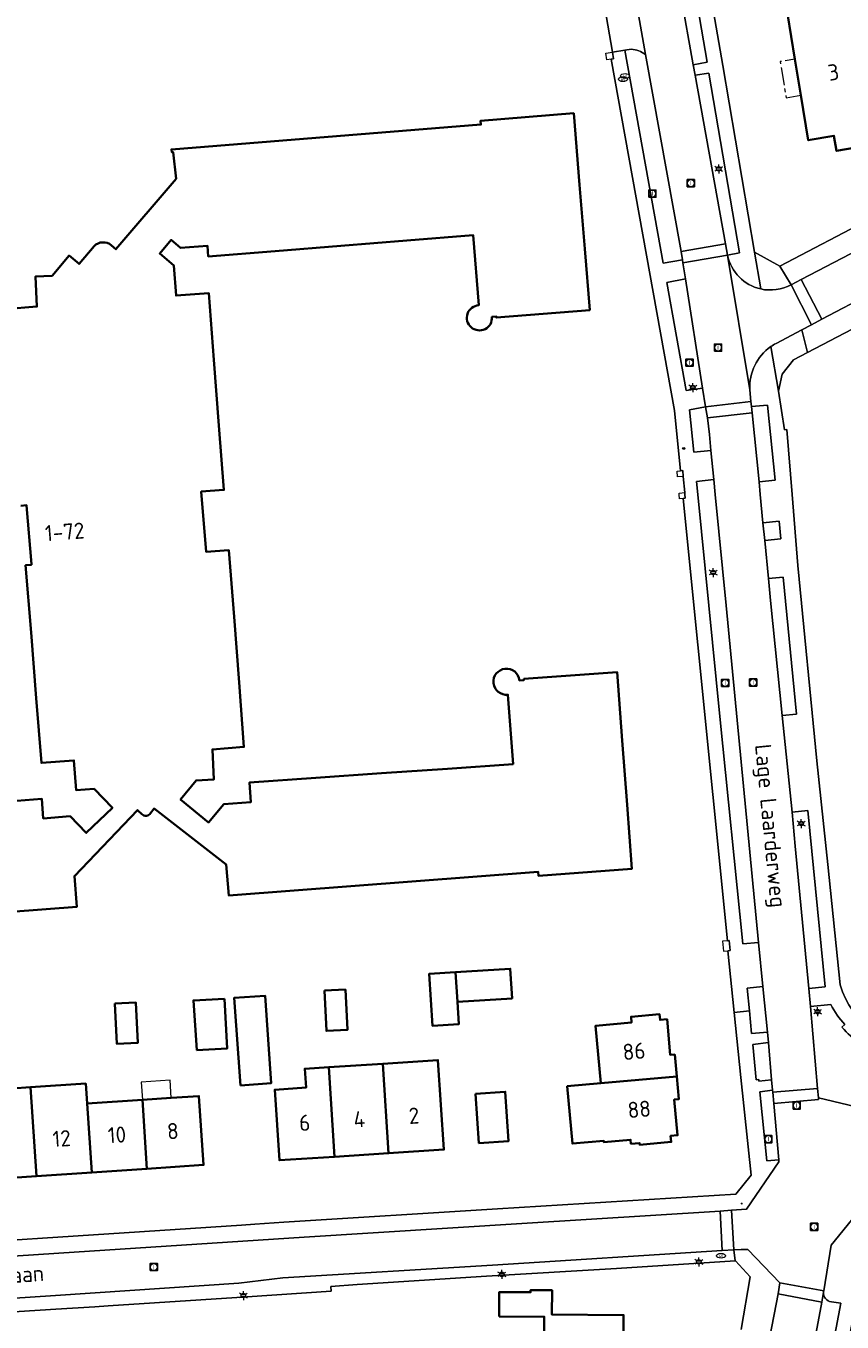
# Model space of a CAD drawing. Header units: metres. Extents: x 140853 to 145288, y 474558 to 480269.
# Tile 327 of 428: x 144609 to 144700, y 478158 to 478302. Entities that reach past the tile are written whole.
import ezdxf
from ezdxf.enums import TextEntityAlignment as Align

# ---------------------------------------------------------------- set-up
doc = ezdxf.new("R2010")
doc.units = ezdxf.units.M
doc.header["$MEASUREMENT"] = 0
doc.linetypes.add('AM-AS', pattern=[16, 10, -2, 2, -2])
for name, color, linetype, lineweight in [('B-WE-AM-AS_SPOOR_RAIL-G', 10, 'AM-AS', 18), ('B-WE-GR-GRAS_KRUIDENRIJK-G', 80, 'Continuous', 18), ('B-WE-IE-TERREINAFSCHEIDING_KUNSTMATIG_MUUR-G', 90, 'IE-TERREINAFSCHEIDING-KUNSTMATIG-DICHT', 18), ('B-WE-KL-ET_LS_OV_LICHTMAST-S', 190, 'Continuous', 18), ('B-WE-KL-WATER_BRANDLEIDING_PUT-S', 150, 'Continuous', 18), ('B-WE-KL-WATER_PUT-S', 170, 'Continuous', 18), ('B-WE-OG-BEBOUWING-G', 7, 'Continuous', 35), ('B-WE-OG-BEBOUWING_BIJGEBOUW-G', 7, 'Continuous', 18), ('B-WE-OG-BEBOUWING_HUISNUMMER-T18', 10, 'Continuous', 18), ('B-WE-OG-BEBOUWING_STRAATNAAM-T18', 10, 'Continuous', 18), ('B-WE-OG-TERREIN_ERF-G', 7, 'Continuous', 18), ('B-WE-RI-GWA_RIOOLPUT-S', 30, 'Continuous', 18), ('B-WE-VH-VERHARDING_ASFALT-G', 252, 'Continuous', 18), ('B-WE-VH-VERHARDING_BETONSTRAATSTEEN-G', 252, 'Continuous', 18), ('X-XX-XX-ALGEMEEN-S', 7, 'Continuous', 18)]:
    doc.layers.add(name, color=color, linetype=linetype, lineweight=lineweight)
doc.styles.add('NLCS-ISO', font='txt')
doc.linetypes.add('IE-TERREINAFSCHEIDING-KUNSTMATIG-DICHT', pattern='A,8,-1,[82,NLCS.shx,S=0.75,R=90,X=0,Y=0],-1', length=10)

# ---------------------------------------------------------------- blocks, each defined once
blk = doc.blocks.new('SIE-WEG_AFVALBAK_TYPE_01')
for radius in [0.25, 0.156]:
    blk.add_circle((0, 0), radius)
blk = doc.blocks.new('B-SIE-WEG_LICHTMAST-SO')
at = {"ltscale": 0.1}
for p, q in [((-1.1, 0.63), (-2.19, 1.27)), ((0, 1.27), (0, 2.53)), ((1.1, 0.63), (2.19, 1.27)), ((-1.1, -0.63), (-2.19, -1.27)), ((0, -1.27), (0, -2.53)), ((1.1, -0.63), (2.19, -1.27))]:
    blk.add_line(p, q, dxfattribs=at)
at = {"flags": 128}
for points in [[(-1.16, 0.5), (1.16, 0.5)], [(-1.16, -0.5), (1.16, -0.5)]]:
    blk.add_lwpolyline(points, dxfattribs=at)
at = {"ltscale": 0.1}
blk.add_circle((0, 0), 1.27, dxfattribs=at)
at = {"style": 'NLCS-ISO'}
blk.add_attdef('TYPE', text='', height=1.8, dxfattribs=at).set_placement((0, 2.53), align=Align.BOTTOM_CENTER)
blk = doc.blocks.new('SRI-PUT_INSPECTIE-SO')
at = {"lineweight": -3, "flags": 128}
blk.add_lwpolyline([(-2, -2), (2, -2), (2, 2), (-2, 2)], close=True, dxfattribs=at)
at = {"lineweight": -3, "ltscale": 1.5}
blk.add_circle((0, 0), 2, dxfattribs=at)
at = {"ltscale": 0.1, "style": 'NLCS-ISO'}
blk.add_text('I', height=2.5, dxfattribs=at).set_placement((0, -0.01), align=Align.MIDDLE_CENTER)
blk = doc.blocks.new('SKL-WATERLEIDINGPUT-SO')
at = {"color": 0, "linetype": 'ByBlock', "lineweight": 18}
blk.add_ellipse((0, 0), major_axis=(2.5, 0), ratio=0.54, dxfattribs=at)
at = {"color": 0, "linetype": 'ByBlock', "lineweight": 18, "style": 'NLCS-ISO'}
blk.add_text('wl', height=1.8, dxfattribs=at).set_placement((0, 0), align=Align.MIDDLE_CENTER)
blk = doc.blocks.new('SIE-WEG_STRAATPOT_BRANDKRAAN-SO')
blk.add_ellipse((0, 0), major_axis=(-0.729, 0), ratio=0.685994)
at = {"style": 'NLCS-ISO'}
blk.add_text('BR', height=0.4, dxfattribs=at).set_placement((-0.3, -0.15))

msp = doc.modelspace()

# ---------------------------------------------------------------- linework, layer by layer
at = {"layer": 'B-WE-AM-AS_SPOOR_RAIL-G', "ltscale": 0.2, "flags": 128}
msp.add_lwpolyline([(144695.859, 478294.578), (144695.199, 478298.605), (144693.554, 478298.319), (144694.213, 478294.292), (144695.859, 478294.578)], close=True, dxfattribs=at)
at = {"layer": 'B-WE-GR-GRAS_KRUIDENRIJK-G', "ltscale": 0.2, "flags": 128}
for points in [[(144683.849, 478297.967), (144685.403, 478298.239), (144683.928, 478306.977), (144682.452, 478305.716), (144683.849, 478297.967)], [(144687.436, 478277.969), (144687.667, 478276.723), (144689.017, 478276.974), (144685.579, 478297.044), (144684.043, 478296.804), (144687.436, 478277.969)], [(144684.875, 478261.862), (144682.964, 478274.057), (144680.886, 478273.665), (144683.038, 478261.598), (144684.875, 478261.862)], [(144685.423, 478258.542), (144685.22, 478259.792), (144683.426, 478259.454), (144683.899, 478254.738), (144685.805, 478254.91), (144685.667, 478256.695), (144685.423, 478258.542)], [(144691.189, 478251.425), (144692.971, 478251.595), (144692.145, 478259.955), (144690.341, 478259.825), (144690.415, 478259.11), (144691.189, 478251.425)], [(144686.127, 478251.667), (144684.216, 478251.451), (144684.36, 478250), (144686.816, 478225.236), (144689.376, 478199.84), (144691.137, 478200.009), (144687.522, 478237.591), (144686.292, 478250), (144686.127, 478251.667)], [(144691.624, 478246.853), (144691.833, 478244.847), (144693.631, 478245.038), (144693.438, 478247.006), (144691.624, 478246.853)], [(144693.751, 478225.33), (144695.38, 478225.461), (144693.889, 478240.764), (144692.258, 478240.608), (144692.475, 478238.164), (144693.751, 478225.33)], [(144694.892, 478214.549), (144695.203, 478210.749), (144696.739, 478194.843), (144698.573, 478195.06), (144696.646, 478214.73), (144694.892, 478214.549)], [(144690.118, 478192.368), (144690.359, 478189.834), (144692.12, 478189.988), (144691.623, 478195.084), (144689.876, 478194.902), (144690.118, 478192.368)], [(144692.594, 478184.659), (144692.229, 478188.816), (144690.486, 478188.621), (144690.861, 478184.669), (144691.158, 478184.688), (144691.172, 478184.526), (144692.594, 478184.659)], [(144692.696, 478183.495), (144691.288, 478183.334), (144692.055, 478175.604), (144693.389, 478175.742), (144692.822, 478182.012), (144692.711, 478183.272), (144692.696, 478183.495)]]:
    msp.add_lwpolyline(points, close=True, dxfattribs=at)
msp.add_lwpolyline([(144676.216, 478299.602), (144680.493, 478275.828), (144682.629, 478276.203), (144682.482, 478277.12), (144678.509, 478299.114), (144678.509, 478299.114, 0.1513301), (144676.93, 478299.703), (144676.93, 478299.703), (144676.216, 478299.602)], format="xyb", close=True, dxfattribs=at)
for points in [[(144700.757, 478190.828, -0.0750854), (144699.201, 478193.067), (144699.201, 478193.067), (144696.915, 478192.856), (144697.717, 478183.706), (144697.809, 478182.66), (144705.134, 478180.907)], [(144702.453, 478188.745, -0.0564805), (144700.443, 478190.525), (144700.443, 478190.525), (144700.757, 478190.828)]]:
    msp.add_lwpolyline(points, format="xyb", dxfattribs=at)
at = {"layer": 'B-WE-IE-TERREINAFSCHEIDING_KUNSTMATIG_MUUR-G', "ltscale": 0.2, "flags": 128}
for points in [[(144674.089, 478299.242), (144674.83, 478299.356)], [(144674.698, 478298.577), (144674.203, 478298.501), (144674.089, 478299.242)], [(144674.83, 478299.356), (144674.944, 478298.615), (144674.698, 478298.577)], [(144682.436, 478252.646), (144681.758, 478259.376), (144674.698, 478298.577)], [(144682.091, 478251.963), (144682.033, 478252.61), (144682.436, 478252.646)], [(144682.738, 478252.021), (144682.091, 478251.963)], [(144682.436, 478252.646), (144682.68, 478252.668), (144682.738, 478252.021)], [(144682.264, 478250.165), (144682.903, 478250.212)], [(144682.276, 478250), (144682.264, 478250.165)], [(144682.733, 478249.557), (144682.311, 478249.526), (144682.276, 478250)], [(144682.919, 478250), (144682.95, 478249.573), (144682.733, 478249.557)], [(144682.733, 478249.557), (144687.661, 478200.186)], [(144682.903, 478250.212), (144682.919, 478250)], [(144687.661, 478200.186), (144687.125, 478200.133), (144687.236, 478199.015), (144687.709, 478199.062)], [(144687.709, 478199.062), (144687.983, 478199.089), (144687.871, 478200.207), (144687.661, 478200.186)]]:
    msp.add_lwpolyline(points, dxfattribs=at)
at = {"layer": 'B-WE-OG-BEBOUWING-G', "ltscale": 0.2, "flags": 128}
for points in [[(144695.199, 478298.605), (144695.859, 478294.578), (144696.683, 478289.545), (144699.54, 478290.042), (144699.833, 478288.357), (144703.912, 478289.067), (144703.619, 478290.751), (144706.496, 478291.252), (144705.803, 478295.446), (144708.168, 478295.858), (144707.363, 478300.732), (144704.999, 478300.32), (144704.176, 478305.303), (144702.57, 478305.024), (144702.313, 478306.502), (144706.41, 478307.224), (144705.817, 478310.633), (144696.635, 478309.036), (144697.228, 478305.627), (144697.857, 478305.736), (144698.105, 478304.311), (144694.371, 478303.661), (144695.199, 478298.605)], [(144657.321, 478196.688), (144657.528, 478193.371), (144663.633, 478193.751), (144663.426, 478197.068), (144657.321, 478196.688)], [(144657.528, 478193.371), (144657.321, 478196.688), (144654.389, 478196.505), (144654.751, 478190.685), (144657.684, 478190.868), (144657.528, 478193.371)], [(144642.68, 478194.621), (144642.915, 478190.127), (144645.262, 478190.25), (144645.028, 478194.744), (144642.68, 478194.621)], [(144619.292, 478193.165), (144619.527, 478188.671), (144621.874, 478188.794), (144621.64, 478193.288), (144619.292, 478193.165)], [(144631.542, 478193.702), (144628.067, 478193.521), (144628.45, 478187.985), (144631.831, 478188.161), (144631.542, 478193.702)], [(144633.324, 478184.048), (144636.75, 478184.293), (144636.054, 478194.045), (144632.627, 478193.821), (144633.324, 478184.048)], [(144673.527, 478184.278), (144682.003, 478185.034), (144681.783, 478187.484), (144681.285, 478187.439), (144680.928, 478191.423), (144680.151, 478191.353), (144680.094, 478191.991), (144676.907, 478191.705), (144676.964, 478191.067), (144672.95, 478190.707), (144673.527, 478184.278)], [(144649.203, 478186.466), (144649.853, 478176.47), (144656.023, 478176.871), (144655.343, 478186.868), (144649.203, 478186.466)], [(144643.176, 478186.072), (144640.497, 478185.897), (144640.635, 478183.791), (144637.143, 478183.561), (144637.656, 478175.677), (144643.826, 478176.078), (144643.176, 478186.072)], [(144643.826, 478176.078), (144649.853, 478176.47), (144649.203, 478186.466), (144643.176, 478186.072), (144643.826, 478176.078)], [(144616.714, 478174.326), (144616.199, 478182.009), (144616.049, 478184.245), (144609.883, 478183.831), (144610.548, 478173.913), (144616.714, 478174.326)], [(144682.003, 478185.034), (144673.527, 478184.278), (144669.792, 478183.943), (144670.365, 478177.549), (144673.861, 478177.863), (144673.876, 478177.703), (144676.844, 478177.969), (144676.884, 478177.521), (144677.86, 478177.609), (144677.877, 478177.42), (144681.383, 478177.734), (144681.323, 478178.401), (144682.09, 478178.47), (144681.733, 478182.454), (144682.231, 478182.499), (144682.003, 478185.034)], [(144610.548, 478173.913), (144609.883, 478183.831), (144603.693, 478183.416), (144603.843, 478181.181), (144603.723, 478181.173), (144604.238, 478173.49), (144604.967, 478173.539), (144605.033, 478172.541), (144607.877, 478172.732), (144607.81, 478173.729), (144610.548, 478173.913)], [(144622.88, 478174.74), (144629.19, 478175.163), (144628.675, 478182.846), (144625.59, 478182.639), (144622.365, 478182.423), (144622.88, 478174.74)], [(144659.558, 478183.105), (144659.932, 478177.608), (144663.244, 478177.833), (144662.871, 478183.33), (144659.558, 478183.105)], [(144616.199, 478182.009), (144616.714, 478174.326), (144622.88, 478174.74), (144622.365, 478182.423), (144616.199, 478182.009)], [(144662.178, 478158.247), (144667.208, 478158.226), (144667.176, 478150.676), (144675.939, 478150.639), (144675.946, 478152.319), (144676.738, 478152.745), (144676.744, 478154.295), (144675.956, 478154.738), (144675.963, 478156.368), (144676.073, 478156.368), (144676.075, 478158.399), (144668.079, 478158.452), (144668.09, 478161.182), (144665.69, 478161.192), (144665.689, 478160.952), (144662.189, 478160.967), (144662.178, 478158.247)]]:
    msp.add_lwpolyline(points, close=True, dxfattribs=at)
msp.add_lwpolyline([(144581.294, 478201.408), (144615.047, 478203.968), (144614.786, 478207.408), (144621.837, 478214.778), (144622.307, 478214.329), (144622.307, 478214.329, 0.5005068), (144623.282, 478214.435), (144623.282, 478214.435), (144623.68, 478214.948), (144631.737, 478208.694), (144631.998, 478205.253), (144666.549, 478207.874), (144666.583, 478207.425), (144677.003, 478208.215), (144676.461, 478215.356), (144675.917, 478222.535), (144675.337, 478230.184), (144664.941, 478229.418), (144664.951, 478229.288), (144664.452, 478229.251), (144664.452, 478229.251, 2.4084099), (144663.154, 478227.645), (144663.154, 478227.645), (144663.746, 478219.908), (144656.412, 478219.395), (144649.07, 478218.88), (144641.728, 478218.366), (144634.31, 478217.847), (144634.464, 478215.652), (144631.471, 478215.443), (144629.764, 478213.394), (144626.623, 478215.964), (144628.365, 478218.092), (144630.36, 478218.198), (144630.183, 478221.543), (144633.699, 478221.814), (144633.152, 478229.021), (144632.597, 478236.34), (144632.032, 478243.783), (144629.489, 478243.59), (144628.945, 478250.327), (144631.471, 478250.518), (144630.916, 478257.718), (144630.352, 478265.036), (144629.777, 478272.488), (144626.137, 478272.207), (144625.88, 478275.547), (144624.298, 478276.899), (144625.586, 478278.406), (144626.62, 478277.522), (144629.63, 478277.764), (144629.726, 478276.568), (144637.172, 478277.168), (144644.518, 478277.759), (144651.864, 478278.35), (144659.281, 478278.947), (144659.911, 478271.114), (144659.911, 478271.114, 2.4665702), (144661.377, 478269.828), (144661.377, 478269.828), (144661.875, 478269.868), (144661.885, 478269.749), (144672.286, 478270.586), (144671.736, 478277.423), (144671.162, 478284.55), (144671.162, 478284.55), (144670.518, 478292.554), (144660.117, 478291.717), (144660.152, 478291.29), (144625.612, 478288.508), (144625.662, 478288.191), (144625.79, 478288.211), (144626.135, 478285.251), (144619.407, 478277.382), (144618.911, 478277.804), (144618.911, 478277.804, 0.3978176), (144616.978, 478277.715), (144616.978, 478277.715), (144615.3, 478275.728), (144614.192, 478276.663), (144612.289, 478274.409), (144610.428, 478274.32), (144610.59, 478270.973), (144607.073, 478270.687)], format="xyb", dxfattribs=at)
msp.add_lwpolyline([(144608.81, 478248.741), (144609.448, 478248.792), (144609.485, 478248.33), (144609.941, 478242.684), (144609.981, 478242.185), (144609.983, 478242.157), (144609.341, 478242.105), (144609.943, 478234.596), (144610.528, 478227.279), (144611.109, 478220.029), (144614.718, 478220.318), (144614.985, 478216.978), (144616.978, 478217.138), (144619.016, 478215.033), (144616.108, 478212.219), (144614.305, 478214.082), (144611.314, 478213.845), (144611.14, 478216.038), (144603.677, 478215.446)], dxfattribs=at)
at = {"layer": 'B-WE-OG-BEBOUWING_BIJGEBOUW-G', "ltscale": 0.2, "flags": 128}
msp.add_lwpolyline([(144625.59, 478182.639), (144625.456, 478184.635), (144622.231, 478184.419), (144622.365, 478182.423), (144625.59, 478182.639)], close=True, dxfattribs=at)
at = {"layer": 'B-WE-OG-TERREIN_ERF-G', "ltscale": 0.2, "flags": 128}
for points in [[(144685.077, 478309.903), (144687.139, 478297.885), (144690.671, 478277.042), (144693.525, 478275.483), (144713.963, 478286.2), (144720.089, 478289.386), (144720.133, 478289.305), (144734.695, 478296.964), (144751.37, 478305.643)], [(144597.563, 478166.099), (144611.207, 478166.983), (144633.417, 478168.454), (144634.912, 478168.553), (144638.141, 478168.767), (144661.991, 478170.276), (144688.61, 478171.916), (144690.323, 478174.022), (144689.164, 478184.918), (144688.416, 478192.193), (144687.709, 478199.062), (144687.983, 478199.089), (144687.871, 478200.207), (144687.661, 478200.186), (144682.733, 478249.557), (144682.95, 478249.573), (144682.919, 478250), (144682.903, 478250.212), (144682.738, 478252.021), (144682.68, 478252.668), (144682.436, 478252.646), (144681.758, 478259.376), (144674.698, 478298.577), (144674.944, 478298.615), (144674.83, 478299.356), (144673.965, 478304.305)], [(144660.152, 478291.29), (144660.117, 478291.717), (144670.518, 478292.554), (144671.162, 478284.55), (144671.736, 478277.423), (144672.286, 478270.586), (144661.885, 478269.749), (144661.875, 478269.868), (144661.377, 478269.828)], [(144618.911, 478277.804), (144619.407, 478277.382), (144626.135, 478285.251), (144625.79, 478288.211), (144625.662, 478288.191), (144625.612, 478288.508), (144660.152, 478291.29)], [(144659.911, 478271.114), (144659.281, 478278.947), (144651.864, 478278.35), (144644.518, 478277.759), (144637.172, 478277.168), (144629.726, 478276.568), (144629.63, 478277.764), (144626.62, 478277.522), (144625.586, 478278.406), (144624.298, 478276.899), (144625.88, 478275.547), (144626.137, 478272.207), (144629.777, 478272.488), (144630.352, 478265.036), (144630.916, 478257.718), (144631.471, 478250.518), (144628.945, 478250.327), (144629.489, 478243.59), (144632.032, 478243.783), (144632.597, 478236.34), (144633.152, 478229.021), (144633.699, 478221.814), (144630.183, 478221.543), (144630.36, 478218.198), (144628.365, 478218.092), (144626.623, 478215.964), (144629.764, 478213.394), (144631.471, 478215.443), (144634.464, 478215.652), (144634.31, 478217.847), (144641.728, 478218.366), (144649.07, 478218.88), (144656.412, 478219.395), (144663.746, 478219.908), (144663.154, 478227.645)], [(144607.073, 478270.687), (144610.59, 478270.973), (144610.428, 478274.32), (144612.289, 478274.409), (144614.192, 478276.663), (144615.3, 478275.728), (144616.978, 478277.715)], [(144603.677, 478215.446), (144611.14, 478216.038), (144611.314, 478213.845), (144614.305, 478214.082), (144616.108, 478212.219), (144619.016, 478215.033), (144616.978, 478217.138), (144614.985, 478216.978), (144614.718, 478220.318), (144611.109, 478220.029), (144610.528, 478227.279), (144609.943, 478234.596), (144609.341, 478242.105), (144609.983, 478242.157), (144609.981, 478242.185), (144609.941, 478242.684), (144609.485, 478248.33), (144609.448, 478248.792), (144608.81, 478248.741)], [(144664.452, 478229.251), (144664.951, 478229.288), (144664.941, 478229.418), (144675.337, 478230.184), (144675.917, 478222.535), (144676.461, 478215.356), (144677.003, 478208.215), (144666.583, 478207.425), (144666.549, 478207.874), (144631.998, 478205.253), (144631.737, 478208.694), (144623.68, 478214.948), (144623.282, 478214.435)], [(144622.307, 478214.329), (144621.837, 478214.778), (144614.786, 478207.408), (144615.047, 478203.968), (144581.294, 478201.408)], [(144689.2, 478156.798), (144690.193, 478162.672), (144688.575, 478164.475), (144688.506, 478164.471), (144675.266, 478163.612), (144660.783, 478162.744), (144646.336, 478161.799), (144643.387, 478161.59), (144643.42, 478161.06), (144634.063, 478160.433), (144618.552, 478159.431), (144617.056, 478159.334), (144612.711, 478159.053), (144595.713, 478157.985)]]:
    msp.add_lwpolyline(points, dxfattribs=at)
for points in [[(144695.859, 478294.578), (144695.199, 478298.605), (144694.371, 478303.661), (144698.105, 478304.311), (144697.857, 478305.736), (144697.228, 478305.627), (144696.635, 478309.036), (144705.817, 478310.633), (144706.41, 478307.224), (144702.313, 478306.502), (144702.57, 478305.024), (144704.176, 478305.303), (144704.999, 478300.32), (144707.363, 478300.732), (144708.168, 478295.858), (144705.803, 478295.446), (144706.496, 478291.252), (144703.619, 478290.751), (144703.912, 478289.067), (144699.833, 478288.357), (144699.54, 478290.042), (144696.683, 478289.545), (144695.859, 478294.578)], [(144657.528, 478193.371), (144657.684, 478190.868), (144654.751, 478190.685), (144654.389, 478196.505), (144657.321, 478196.688), (144663.426, 478197.068), (144663.633, 478193.751), (144657.528, 478193.371)], [(144642.915, 478190.127), (144642.68, 478194.621), (144645.028, 478194.744), (144645.262, 478190.25), (144642.915, 478190.127)], [(144619.527, 478188.671), (144619.292, 478193.165), (144621.64, 478193.288), (144621.874, 478188.794), (144619.527, 478188.671)], [(144631.542, 478193.702), (144631.831, 478188.161), (144628.45, 478187.985), (144628.067, 478193.521), (144631.542, 478193.702)], [(144633.324, 478184.048), (144632.627, 478193.821), (144636.054, 478194.045), (144636.75, 478184.293), (144633.324, 478184.048)], [(144673.527, 478184.278), (144672.95, 478190.707), (144676.964, 478191.067), (144676.907, 478191.705), (144680.094, 478191.991), (144680.151, 478191.353), (144680.928, 478191.423), (144681.285, 478187.439), (144681.783, 478187.484), (144682.003, 478185.034), (144682.231, 478182.499), (144681.733, 478182.454), (144682.09, 478178.47), (144681.323, 478178.401), (144681.383, 478177.734), (144677.877, 478177.42), (144677.86, 478177.609), (144676.884, 478177.521), (144676.844, 478177.969), (144673.876, 478177.703), (144673.861, 478177.863), (144670.365, 478177.549), (144669.792, 478183.943), (144673.527, 478184.278)], [(144649.853, 478176.47), (144643.826, 478176.078), (144637.656, 478175.677), (144637.143, 478183.561), (144640.635, 478183.791), (144640.497, 478185.897), (144643.176, 478186.072), (144649.203, 478186.466), (144655.343, 478186.868), (144656.023, 478176.871), (144649.853, 478176.47)], [(144616.199, 478182.009), (144622.365, 478182.423), (144625.59, 478182.639), (144628.675, 478182.846), (144629.19, 478175.163), (144622.88, 478174.74), (144616.714, 478174.326), (144610.548, 478173.913), (144607.81, 478173.729), (144607.877, 478172.732), (144605.033, 478172.541), (144604.967, 478173.539), (144604.238, 478173.49), (144603.723, 478181.173), (144603.843, 478181.181), (144603.693, 478183.416), (144609.883, 478183.831), (144616.049, 478184.245), (144616.199, 478182.009)], [(144659.558, 478183.105), (144662.871, 478183.33), (144663.244, 478177.833), (144659.932, 478177.608), (144659.558, 478183.105)], [(144662.178, 478158.247), (144662.189, 478160.967), (144665.689, 478160.952), (144665.69, 478161.192), (144668.09, 478161.182), (144668.079, 478158.452), (144676.075, 478158.399), (144676.073, 478156.368), (144675.963, 478156.368), (144675.956, 478154.738), (144676.744, 478154.295), (144676.738, 478152.745), (144675.946, 478152.319), (144675.939, 478150.639), (144667.176, 478150.676), (144667.208, 478158.226), (144662.178, 478158.247)]]:
    msp.add_lwpolyline(points, close=True, dxfattribs=at)
for points in [[(144616.978, 478277.715, -0.3978176), (144618.911, 478277.804)], [(144709.071, 478272.364), (144696.603, 478265.851), (144695.019, 478265.024), (144693.773, 478263.421), (144693.362, 478261.514), (144694.041, 478257.221), (144694.298, 478257.262), (144694.873, 478250), (144695.501, 478242.081), (144697.654, 478220.267), (144698.874, 478208.703), (144700.239, 478195.258), (144700.239, 478195.258, 0.3751718), (144710.019, 478188.851)], [(144661.377, 478269.828, -2.4665702), (144659.911, 478271.114)], [(144663.154, 478227.645, -2.4084099), (144664.452, 478229.251)], [(144623.282, 478214.435, -0.5005068), (144622.307, 478214.329)]]:
    msp.add_lwpolyline(points, format="xyb", dxfattribs=at)
at = {"layer": 'B-WE-VH-VERHARDING_ASFALT-G', "ltscale": 0.2, "flags": 128}
msp.add_lwpolyline([(144592.233, 478159.262), (144612.658, 478160.602), (144633.124, 478161.954), (144638.029, 478162.548), (144661.443, 478163.988), (144687.083, 478165.608), (144686.84, 478170.007), (144664.723, 478168.624), (144640.424, 478167.101), (144613.053, 478165.327), (144592.055, 478163.949)], dxfattribs=at)
at = {"layer": 'B-WE-VH-VERHARDING_BETONSTRAATSTEEN-G', "ltscale": 0.2, "flags": 128}
for points in [[(144683.849, 478297.967), (144684.043, 478296.804), (144685.579, 478297.044), (144689.017, 478276.974), (144687.667, 478276.723), (144687.667, 478276.723, 0.2960938), (144691.382, 478272.937), (144691.382, 478272.937), (144690.671, 478277.042), (144687.139, 478297.885), (144685.077, 478309.903), (144681.64, 478329.656), (144680.222, 478328.364), (144683.18, 478311.245), (144681.522, 478310.922), (144682.452, 478305.716), (144683.928, 478306.977), (144685.403, 478298.239), (144683.849, 478297.967)], [(144673.848, 478304.911), (144673.965, 478304.305), (144674.83, 478299.356), (144676.216, 478299.602), (144676.93, 478299.703), (144676.93, 478299.703, -0.1513301), (144678.509, 478299.114), (144678.509, 478299.114), (144677.179, 478306.738), (144675.203, 478305.387), (144675.244, 478305.161), (144673.848, 478304.911)], [(144692.497, 478266.507, -0.0307575), (144693.082, 478266.865), (144693.082, 478266.865), (144695.952, 478268.371), (144697.058, 478268.952), (144694.767, 478273.415), (144694.767, 478273.415, -0.1814006), (144691.382, 478272.937), (144691.382, 478272.937, -0.2960938), (144687.667, 478276.723), (144687.667, 478276.723), (144690.162, 478261.689), (144690.162, 478261.689, -0.259628), (144692.497, 478266.507)], [(144690.671, 478277.042), (144691.382, 478272.937), (144691.382, 478272.937, 0.1814006), (144694.767, 478273.415), (144694.767, 478273.415), (144693.525, 478275.483), (144690.671, 478277.042)], [(144696.603, 478265.851), (144695.952, 478268.371), (144693.082, 478266.865), (144693.082, 478266.865, 0.0307575), (144692.497, 478266.507), (144692.497, 478266.507), (144693.362, 478261.514), (144693.773, 478263.421), (144695.019, 478265.024), (144696.603, 478265.851)], [(144698.209, 478159.853), (144696.121, 478148.731), (144696.121, 478148.731, -0.4090302), (144697.29, 478149.525), (144697.29, 478149.525), (144698.341, 478149.31), (144700.302, 478159.727), (144699.262, 478159.892), (144699.262, 478159.892, -0.4078263), (144698.394, 478160.966), (144698.394, 478160.966), (144698.209, 478159.853)]]:
    msp.add_lwpolyline(points, format="xyb", close=True, dxfattribs=at)
for points in [[(144751.37, 478305.643), (144734.695, 478296.964), (144720.133, 478289.305), (144720.089, 478289.386), (144713.963, 478286.2), (144693.525, 478275.483), (144694.767, 478273.415), (144694.767, 478273.415), (144695.891, 478273.996), (144733.485, 478293.57), (144732.974, 478294.544), (144733.158, 478295.16), (144736.129, 478296.664), (144736.804, 478295.336), (144748.685, 478301.525), (144749.796, 478302.112), (144792.055, 478324.057)], [(144677.179, 478306.738), (144678.509, 478299.114), (144682.482, 478277.12), (144687.436, 478277.969), (144684.043, 478296.804), (144684.043, 478296.804), (144683.849, 478297.967), (144682.452, 478305.716)], [(144592.055, 478163.949), (144613.053, 478165.327), (144640.424, 478167.101), (144664.723, 478168.624), (144686.84, 478170.007), (144688.097, 478170.103), (144689.805, 478170.221), (144693.41, 478175.506), (144693.389, 478175.742), (144692.055, 478175.604), (144691.288, 478183.334), (144692.696, 478183.495), (144692.594, 478184.659), (144691.172, 478184.526), (144691.158, 478184.688), (144690.861, 478184.669), (144690.486, 478188.621), (144692.229, 478188.816), (144692.12, 478189.988), (144690.359, 478189.834), (144690.118, 478192.368), (144688.416, 478192.193), (144689.164, 478184.918), (144690.323, 478174.022), (144688.61, 478171.916), (144661.991, 478170.276), (144638.141, 478168.767), (144634.912, 478168.553), (144633.417, 478168.454), (144611.207, 478166.983), (144597.563, 478166.099)], [(144595.713, 478157.985), (144612.711, 478159.053), (144617.056, 478159.334), (144618.552, 478159.431), (144634.063, 478160.433), (144643.42, 478161.06), (144643.387, 478161.59), (144646.336, 478161.799), (144660.783, 478162.744), (144675.266, 478163.612), (144688.506, 478164.471), (144688.372, 478165.68), (144688.372, 478165.68), (144687.083, 478165.608), (144661.443, 478163.988), (144638.029, 478162.548), (144633.124, 478161.954), (144612.658, 478160.602), (144592.233, 478159.262)], [(144692.4, 478155.969), (144693.311, 478160.763), (144693.523, 478161.994), (144689.932, 478165.721), (144689.182, 478165.719), (144688.372, 478165.68), (144688.506, 478164.471), (144688.575, 478164.475), (144690.193, 478162.672), (144689.2, 478156.798)]]:
    msp.add_lwpolyline(points, dxfattribs=at)
for points in [[(144682.964, 478274.057), (144682.683, 478275.867), (144682.629, 478276.203), (144680.493, 478275.828), (144676.216, 478299.602), (144674.83, 478299.356), (144674.944, 478298.615), (144674.698, 478298.577), (144681.758, 478259.376), (144682.436, 478252.646), (144682.68, 478252.668), (144682.738, 478252.021), (144682.903, 478250.212), (144682.919, 478250), (144682.95, 478249.573), (144682.733, 478249.557), (144687.661, 478200.186), (144687.871, 478200.207), (144687.983, 478199.089), (144687.709, 478199.062), (144688.416, 478192.193), (144690.118, 478192.368), (144689.876, 478194.902), (144691.623, 478195.084), (144691.137, 478200.009), (144689.376, 478199.84), (144686.816, 478225.236), (144684.36, 478250), (144684.216, 478251.451), (144686.127, 478251.667), (144685.805, 478254.91), (144683.899, 478254.738), (144683.426, 478259.454), (144685.22, 478259.792), (144684.875, 478261.862), (144683.038, 478261.598), (144680.886, 478273.665), (144682.964, 478274.057)], [(144736.497, 478289.533), (144734.186, 478293.927), (144733.485, 478293.57), (144695.891, 478273.996), (144698.2, 478269.569), (144709.275, 478275.355), (144736.497, 478289.533)], [(144745.624, 478290.891), (144745.606, 478290.953), (144740.148, 478291.437), (144737.627, 478290.11), (144736.497, 478289.533), (144709.275, 478275.355), (144698.2, 478269.569), (144697.058, 478268.952), (144695.952, 478268.371), (144696.603, 478265.851), (144709.071, 478272.364), (144732.663, 478284.638), (144742.282, 478289.62), (144742.908, 478289.703), (144745.624, 478290.891)], [(144687.667, 478276.723), (144687.436, 478277.969), (144682.482, 478277.12), (144682.629, 478276.203), (144682.683, 478275.867), (144687.667, 478276.723)], [(144682.683, 478275.867), (144682.964, 478274.057), (144684.875, 478261.862), (144685.22, 478259.792), (144690.284, 478260.372), (144690.162, 478261.689), (144687.667, 478276.723), (144682.683, 478275.867)], [(144695.891, 478273.996), (144694.767, 478273.415), (144697.058, 478268.952), (144698.2, 478269.569), (144695.891, 478273.996)], [(144690.284, 478260.372), (144685.22, 478259.792), (144685.423, 478258.542), (144690.415, 478259.11), (144690.341, 478259.825), (144690.284, 478260.372)], [(144692.711, 478183.272), (144697.717, 478183.706), (144696.915, 478192.856), (144696.739, 478194.843), (144695.203, 478210.749), (144694.892, 478214.549), (144693.751, 478225.33), (144692.475, 478238.164), (144692.258, 478240.608), (144691.833, 478244.847), (144691.624, 478246.853), (144691.325, 478250), (144691.189, 478251.425), (144690.415, 478259.11), (144685.423, 478258.542), (144685.667, 478256.695), (144685.805, 478254.91), (144686.127, 478251.667), (144686.292, 478250), (144687.522, 478237.591), (144691.137, 478200.009), (144691.623, 478195.084), (144692.12, 478189.988), (144692.229, 478188.816), (144692.594, 478184.659), (144692.696, 478183.495), (144692.711, 478183.272)], [(144689.932, 478165.721), (144693.523, 478161.994), (144698.416, 478161.101), (144699.253, 478166.221), (144701.986, 478169.605), (144707.973, 478176.923), (144705.134, 478180.907), (144697.809, 478182.66), (144697.826, 478182.461), (144692.822, 478182.012), (144693.389, 478175.742), (144693.41, 478175.506), (144689.805, 478170.221), (144688.097, 478170.103), (144688.372, 478165.68), (144689.182, 478165.719), (144689.932, 478165.721)], [(144697.717, 478183.706), (144692.711, 478183.272), (144692.822, 478182.012), (144697.826, 478182.461), (144697.809, 478182.66), (144697.717, 478183.706)], [(144687.083, 478165.608), (144688.372, 478165.68), (144688.097, 478170.103), (144686.84, 478170.007), (144687.083, 478165.608)], [(144698.416, 478161.101), (144693.523, 478161.994), (144693.311, 478160.763), (144698.209, 478159.853), (144698.394, 478160.966), (144698.396, 478160.987), (144698.416, 478161.101)], [(144696.121, 478148.731), (144698.209, 478159.853), (144693.311, 478160.763), (144692.4, 478155.969), (144691.751, 478152.643), (144690.915, 478148.208), (144695.851, 478147.277), (144696.121, 478148.731)]]:
    msp.add_lwpolyline(points, close=True, dxfattribs=at)
for points in [[(144710.019, 478188.851, -0.3751718), (144700.239, 478195.258), (144700.239, 478195.258), (144698.874, 478208.703), (144697.654, 478220.267), (144695.501, 478242.081), (144694.873, 478250), (144694.298, 478257.262), (144694.041, 478257.221), (144693.362, 478261.514), (144692.497, 478266.507), (144692.497, 478266.507, 0.259628), (144690.162, 478261.689), (144690.162, 478261.689), (144690.284, 478260.372), (144690.341, 478259.825), (144692.145, 478259.955), (144692.971, 478251.595), (144691.189, 478251.425), (144691.325, 478250), (144691.624, 478246.853), (144693.438, 478247.006), (144693.631, 478245.038), (144691.833, 478244.847), (144692.258, 478240.608), (144693.889, 478240.764), (144695.38, 478225.461), (144693.751, 478225.33), (144694.892, 478214.549), (144696.646, 478214.73), (144698.573, 478195.06), (144696.739, 478194.843), (144696.915, 478192.856), (144699.201, 478193.067), (144699.201, 478193.067, 0.0750854), (144700.757, 478190.828)], [(144700.757, 478190.828), (144700.443, 478190.525), (144700.443, 478190.525, 0.0564805), (144702.453, 478188.745)], [(144699.93, 478148.96), (144701.759, 478158.56), (144702.582, 478162.191), (144702.582, 478162.191, -0.0870868), (144706.497, 478170.08), (144706.497, 478170.08), (144709.505, 478173.948), (144708.91, 478177.742), (144708.104, 478177.102), (144707.973, 478176.923), (144701.986, 478169.605), (144699.253, 478166.221), (144698.416, 478161.101), (144698.396, 478160.987), (144698.394, 478160.966), (144698.394, 478160.966, 0.4078263), (144699.262, 478159.892), (144699.262, 478159.892), (144700.302, 478159.727), (144698.341, 478149.31)]]:
    msp.add_lwpolyline(points, format="xyb", dxfattribs=at)

# ---------------------------------------------------------------- block references
at = {"layer": 'B-WE-KL-ET_LS_OV_LICHTMAST-S', "xscale": 0.2, "yscale": 0.2, "zscale": 0.2}
for p in [(144686.689, 478286.343), (144683.799, 478261.934), (144686.073, 478241.286), (144695.896, 478213.267), (144697.723, 478192.268), (144684.463, 478164.343), (144662.48, 478162.957), (144633.635, 478160.583)]:
    msp.add_blockref('B-SIE-WEG_LICHTMAST-SO', p, dxfattribs=at)
at = {"layer": 'B-WE-KL-WATER_BRANDLEIDING_PUT-S', "xscale": 0.2, "yscale": 0.2, "zscale": 0.2}
msp.add_blockref('SIE-WEG_STRAATPOT_BRANDKRAAN-SO', (144682.783, 478255.144), dxfattribs=at)
at = {"layer": 'B-WE-KL-WATER_PUT-S', "xscale": 0.2, "yscale": 0.2, "zscale": 0.2}
for p in [(144676.238, 478296.714), (144675.997, 478296.363), (144686.945, 478165.025)]:
    msp.add_blockref('SKL-WATERLEIDINGPUT-SO', p, dxfattribs=at)
at = {"layer": 'B-WE-RI-GWA_RIOOLPUT-S', "xscale": 0.2, "yscale": 0.2, "zscale": 0.2}
for p in [(144679.282, 478283.586), (144683.581, 478284.749), (144686.615, 478266.396), (144683.42, 478264.715), (144687.408, 478228.963), (144690.531, 478229.007), (144695.387, 478181.799), (144692.23, 478178.037), (144697.34, 478168.26), (144623.652, 478163.766)]:
    msp.add_blockref('SRI-PUT_INSPECTIE-SO', p, dxfattribs=at)
at = {"layer": 'X-XX-XX-ALGEMEEN-S', "xscale": 0.2, "yscale": 0.2, "zscale": 0.2}
msp.add_blockref('SIE-WEG_AFVALBAK_TYPE_01', (144689.251, 478170.845), dxfattribs=at)

# ---------------------------------------------------------------- texts
at = {"layer": 'B-WE-OG-BEBOUWING_HUISNUMMER-T18', "style": 'NLCS-ISO'}
for s, rotation, p in [('3', 9.3, (144699.493, 478297.134)), ('1-72', 4.6, (144613.7, 478245.829)), ('86', 5.1, (144677.232, 478187.848)), ('4', 3.7, (144646.58, 478180.266)), ('2', 3.7, (144652.678, 478180.662)), ('88', 5.1, (144677.814, 478181.372)), ('8', 3.8, (144625.767, 478178.943)), ('6', 3.7, (144640.481, 478179.869)), ('12', 3.8, (144613.363, 478178.111)), ('10', 3.8, (144619.529, 478178.524))]:
    msp.add_text(s, height=1.8, rotation=rotation, dxfattribs=at).set_placement(p, align=Align.MIDDLE_CENTER)
at = {"layer": 'B-WE-OG-BEBOUWING_STRAATNAAM-T18', "style": 'NLCS-ISO'}
for s, rotation, p in [('Lage Laarderweg', 275.5, (144692.505, 478213.017)), ('Jan Steenlaan', 3.6, (144603.95, 478162.631))]:
    msp.add_text(s, height=1.8, rotation=rotation, dxfattribs=at).set_placement(p, align=Align.MIDDLE_CENTER)

doc.saveas('drawing.dxf')
